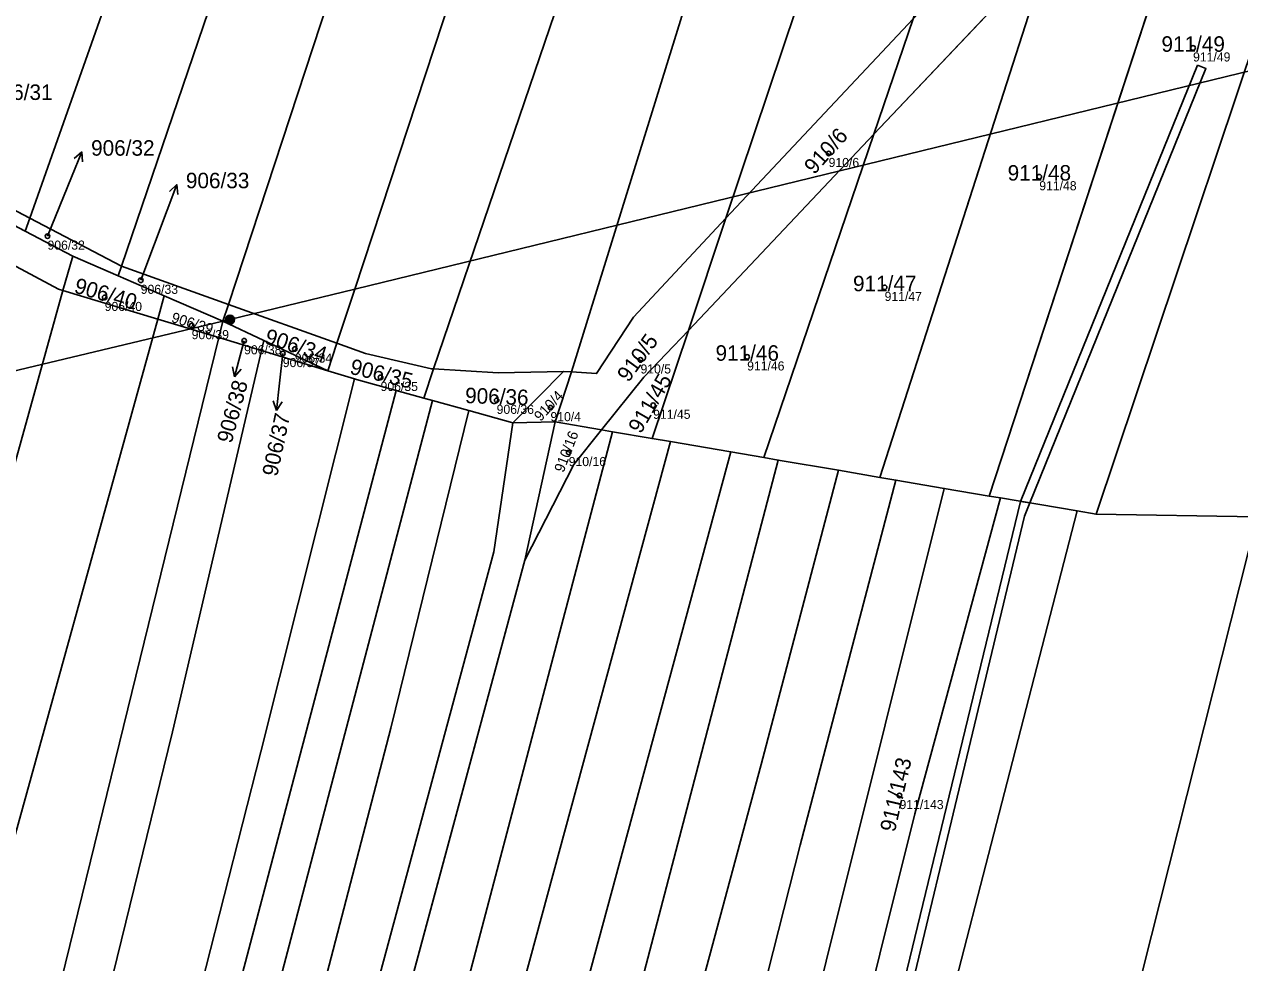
# Model space of a CAD drawing. Extents: x -603967 to -594699, y -1179315 to -1165625.
# Drawn here: x -596937.9 to -596804.7, y -1171688.7 to -1171585.8 of the extents above; entities that cross this region are included whole.
import ezdxf

# ---------------------------------------------------------------- set-up
doc = ezdxf.new("R2010")
doc.units = 0
for name, color, linetype in [('Definiční body', 7, 'Continuous'), ('Hranice parcel', 7, 'Continuous'), ('Parcelní čísla', 7, 'Continuous'), ('Polygon parcely', 7, 'Continuous'), ('Pop  PČ popisy', 7, 'Continuous'), ('Poz předměty', 7, 'Continuous'), ('Věcná břemena k části', 7, 'Continuous')]:
    doc.layers.add(name, color=color, linetype=linetype)

msp = doc.modelspace()

# ---------------------------------------------------------------- linework, layer by layer
at = {"layer": 'Definiční body'}
for centre in [(-596809.78, -1171588.41994), (-596849.73, -1171599.98994), (-596826.64, -1171602.53994), (-596935.35, -1171609.04994), (-596925.13, -1171613.88994), (-596843.59, -1171614.66994), (-596929.08, -1171615.76994), (-596919.55, -1171618.85994), (-596913.8, -1171620.51994), (-596908.24, -1171621.42994), (-596909.56, -1171621.91994), (-596870.35, -1171622.61994), (-596858.66, -1171622.28994), (-596898.84, -1171624.53994), (-596886.12, -1171627.04994), (-596880.22, -1171627.84994), (-596868.96, -1171627.58994), (-596878.22, -1171632.76994), (-596841.96, -1171670.36994)]:
    msp.add_circle(centre, 0.25, dxfattribs=at)
at = {"layer": 'Hranice parcel'}
for p, q in [((-596832.15, -1171637.54), (-596805.62, -1171556.51)), ((-596844.76, -1171597.88), (-596825.43, -1171577.45)), ((-596844.1, -1171635.5), (-596825.43, -1171577.45)), ((-596860.98, -1171607.1), (-596840.46, -1171585.24)), ((-596844.76, -1171597.88), (-596840.46, -1171585.24)), ((-596865.1, -1171619.38), (-596844.76, -1171597.88)), ((-596856.82, -1171633.33), (-596844.76, -1171597.88)), ((-596949.71, -1171600.56), (-596937.3, -1171607.07)), ((-596948.22, -1171603.05), (-596937.81, -1171608.51)), ((-596937.81, -1171608.51), (-596937.3, -1171607.07)), ((-596937.3, -1171607.07), (-596927.24, -1171612.34)), ((-596871.13, -1171617.92), (-596860.98, -1171607.1)), ((-596865.1, -1171619.38), (-596860.98, -1171607.1)), ((-596937.81, -1171608.51), (-596932.57, -1171611.26)), ((-596932.57, -1171611.26), (-596933.66, -1171615)), ((-596932.57, -1171611.26), (-596927.62, -1171613.42)), ((-596927.62, -1171613.42), (-596927.24, -1171612.34)), ((-596927.62, -1171613.42), (-596922.57, -1171615.61)), ((-596927.24, -1171612.34), (-596915.51, -1171616.54)), ((-596933.66, -1171615), (-596923.25, -1171618.15)), ((-596922.57, -1171615.61), (-596923.25, -1171618.15)), ((-596922.57, -1171615.61), (-596916.14, -1171618.39)), ((-596916.14, -1171618.39), (-596915.51, -1171616.54)), ((-596915.51, -1171616.54), (-596903.62, -1171620.8)), ((-596923.25, -1171618.15), (-596916.58, -1171620.17)), ((-596916.14, -1171618.39), (-596916.58, -1171620.17)), ((-596916.14, -1171618.39), (-596911.65, -1171620.5)), ((-596875.17, -1171624.11), (-596871.13, -1171617.92)), ((-596916.58, -1171620.17), (-596911.9, -1171621.59)), ((-596869.08, -1171631.24), (-596865.1, -1171619.38)), ((-596911.65, -1171620.5), (-596911.9, -1171621.59)), ((-596911.9, -1171621.59), (-596904.61, -1171623.8)), ((-596911.65, -1171620.5), (-596904.61, -1171623.8)), ((-596904.61, -1171623.8), (-596903.62, -1171620.8)), ((-596903.62, -1171620.8), (-596900.51, -1171621.92)), ((-596900.51, -1171621.92), (-596893.27, -1171623.6)), ((-596904.61, -1171623.8), (-596901.7, -1171624.68)), ((-596894.11, -1171626.8), (-596893.03, -1171623.61)), ((-596893.27, -1171623.6), (-596893.03, -1171623.61)), ((-596893.03, -1171623.61), (-596885.97, -1171624.02)), ((-596885.97, -1171624.02), (-596878.78, -1171623.88)), ((-596884.34, -1171629.52), (-596878.78, -1171623.88)), ((-596879.72, -1171629.42), (-596877.93, -1171623.93)), ((-596878.78, -1171623.88), (-596877.93, -1171623.93)), ((-596877.93, -1171623.93), (-596875.17, -1171624.11)), ((-596897.14, -1171625.96), (-596894.11, -1171626.8)), ((-596894.11, -1171626.8), (-596893.16, -1171627.06)), ((-596889.18, -1171628.17), (-596893.16, -1171627.06)), ((-596889.18, -1171628.17), (-596884.34, -1171629.52)), ((-596884.34, -1171629.52), (-596879.72, -1171629.42)), ((-596879.72, -1171629.42), (-596883.03, -1171644.57)), ((-596879.72, -1171629.42), (-596874.61, -1171630.29)), ((-596877.66, -1171634.09), (-596874.61, -1171630.29)), ((-596874.61, -1171630.29), (-596873.42, -1171630.49)), ((-596873.42, -1171630.49), (-596869.08, -1171631.24)), ((-596869.08, -1171631.24), (-596867.06, -1171631.58)), ((-596867.06, -1171631.58), (-596860.45, -1171632.71)), ((-596860.45, -1171632.71), (-596856.82, -1171633.33)), ((-596856.82, -1171633.33), (-596855.25, -1171633.6)), ((-596855.25, -1171633.6), (-596848.65, -1171634.72)), ((-596883.03, -1171644.57), (-596877.66, -1171634.09)), ((-596848.65, -1171634.72), (-596844.1, -1171635.5)), ((-596844.1, -1171635.5), (-596842.36, -1171635.8)), ((-596842.36, -1171635.8), (-596837.06, -1171636.7)), ((-596837.06, -1171636.7), (-596832.15, -1171637.54)), ((-596832.15, -1171637.54), (-596830.89, -1171637.75)), ((-596830.89, -1171637.75), (-596822.5, -1171639.18)), ((-596822.5, -1171639.18), (-596820.41, -1171639.54)), ((-596820.41, -1171639.54), (-596802.75, -1171639.81)), ((-596923.96, -1171796.36), (-596883.03, -1171644.57))]:
    msp.add_line(p, q, dxfattribs=at)
for points in [[(-596937.3, -1171607.07), (-596889.39, -1171471.38), (-596857.48, -1171367.72)], [(-596927.24, -1171612.34), (-596909.31, -1171559.64), (-596881.76, -1171483.24), (-596847.14, -1171373.36)], [(-596915.51, -1171616.54), (-596895.29, -1171555.01), (-596864.77, -1171466.25), (-596836.06, -1171379.4)], [(-596903.62, -1171620.8), (-596901.66, -1171614.86), (-596874.58, -1171532.57), (-596826.21, -1171384.77)], [(-596893.03, -1171623.61), (-596853.7, -1171508.08), (-596816.22, -1171390.22)], [(-596877.93, -1171623.93), (-596863.18, -1171576.44), (-596846.05, -1171526.19), (-596819.78, -1171440.86), (-596805.99, -1171395.8)], [(-596860.98, -1171607.1), (-596833.03, -1171523.85), (-596794.15, -1171402.25)], [(-596820.41, -1171639.54), (-596796.18, -1171567.22), (-596785.27, -1171535)], [(-596949.19, -1171606.81), (-596934.15, -1171614.85), (-596933.66, -1171615)], [(-596933.66, -1171615), (-596942, -1171644.94), (-596966.88, -1171747.15), (-596991.59, -1171838.46), (-597048.14, -1172052.97), (-597073.48, -1172150.11)], [(-596923.25, -1171618.15), (-596941.74, -1171684.86), (-596979.56, -1171838.13), (-597034.35, -1172047.81), (-597045.05, -1172088.64), (-597057.89, -1172145.3)], [(-596916.58, -1171620.17), (-596935.66, -1171698.01), (-596970.36, -1171837.12), (-597034.53, -1172088.22), (-597046.3, -1172141.5)], [(-596874.61, -1171630.29), (-596869.97, -1171624.53), (-596865.1, -1171619.38)], [(-596911.9, -1171621.59), (-596921.65, -1171663.4), (-596963.67, -1171834.61), (-596994.03, -1171949.78), (-597028.37, -1172090.43), (-597036.67, -1172138.34)], [(-596901.7, -1171624.68), (-596911.96, -1171665.57), (-597002.45, -1172020.76), (-597015.66, -1172081.29), (-597025.62, -1172134.72)], [(-596901.7, -1171624.68), (-596901.47, -1171624.75), (-596897.14, -1171625.96)], [(-596897.14, -1171625.96), (-596916.8, -1171700.51), (-596998.62, -1172027.97), (-597009.89, -1172078.34), (-597018.15, -1172132.27)], [(-596893.16, -1171627.06), (-596939.14, -1171802), (-596982.37, -1171983.19), (-597005.62, -1172078.1), (-597009.02, -1172098.39)], [(-596992.06, -1172035.49), (-596955.18, -1171883.74), (-596897.7, -1171663), (-596889.18, -1171628.17)], [(-596938.45, -1171836.68), (-596886.41, -1171643.66), (-596884.34, -1171629.52)], [(-596873.42, -1171630.49), (-596897.27, -1171721.13), (-596978.25, -1172048.42), (-596989.94, -1172124.41)], [(-596867.06, -1171631.58), (-596883.09, -1171690.69), (-596969.74, -1172042.38), (-596983.66, -1172122.05)], [(-596860.45, -1171632.71), (-596883.93, -1171719.46), (-596962.91, -1172037.86), (-596977.91, -1172119.88)], [(-596855.25, -1171633.6), (-596871.38, -1171695.19), (-596881.75, -1171737.53), (-596956.87, -1172040.73), (-596968.99, -1172116.54)], [(-596848.65, -1171634.72), (-596857.14, -1171666.97), (-596874.98, -1171733.26), (-596908.28, -1171869.06), (-596952, -1172050.6), (-596961.01, -1172113.53)], [(-596842.36, -1171635.8), (-596852.85, -1171675.81), (-596901.93, -1171869.06), (-596946.32, -1172051.09), (-596954.36, -1172111.02)], [(-596837.06, -1171636.7), (-596940.54, -1172051.23), (-596947.89, -1172108.58)], [(-596830.89, -1171637.75), (-596840.28, -1171672.39), (-596890.21, -1171872.66), (-596934.48, -1172047.72), (-596937.1, -1172071.38)], [(-596822.5, -1171639.18), (-596845.46, -1171728.25), (-596898.03, -1171934.81), (-596924.58, -1172041.51), (-596922.57, -1172042.49), (-596905.48, -1172048.01)], [(-596905.48, -1172048.01), (-596823.05, -1171720.16), (-596802.75, -1171639.81)]]:
    msp.add_lwpolyline(points, dxfattribs=at)
at = {"layer": 'Polygon parcely'}
for points in [[(-596937.3, -1171607.07), (-596889.39, -1171471.38), (-596857.48, -1171367.72), (-596867.78, -1171362.1), (-596899.35, -1171462.18), (-596949.71, -1171600.56)], [(-596857.48, -1171367.72), (-596889.39, -1171471.38), (-596937.3, -1171607.07), (-596927.24, -1171612.34), (-596909.31, -1171559.64), (-596881.76, -1171483.24), (-596847.14, -1171373.36)], [(-596915.51, -1171616.54), (-596895.29, -1171555.01), (-596864.77, -1171466.25), (-596836.06, -1171379.4), (-596847.14, -1171373.36), (-596881.76, -1171483.24), (-596909.31, -1171559.64), (-596927.24, -1171612.34)], [(-596874.58, -1171532.57), (-596826.21, -1171384.77), (-596836.06, -1171379.4), (-596864.77, -1171466.25), (-596895.29, -1171555.01), (-596915.51, -1171616.54), (-596903.62, -1171620.8), (-596901.66, -1171614.86)], [(-596853.7, -1171508.08), (-596816.22, -1171390.22), (-596826.21, -1171384.77), (-596874.58, -1171532.57), (-596901.66, -1171614.86), (-596903.62, -1171620.8), (-596900.51, -1171621.92), (-596893.27, -1171623.6), (-596893.03, -1171623.61)], [(-596863.18, -1171576.44), (-596846.05, -1171526.19), (-596819.78, -1171440.86), (-596805.99, -1171395.8), (-596816.22, -1171390.22), (-596853.7, -1171508.08), (-596893.03, -1171623.61), (-596885.97, -1171624.02), (-596878.78, -1171623.88), (-596877.93, -1171623.93)], [(-596875.17, -1171624.11), (-596871.13, -1171617.92), (-596860.98, -1171607.1), (-596833.03, -1171523.85), (-596794.15, -1171402.25), (-596805.99, -1171395.8), (-596819.78, -1171440.86), (-596846.05, -1171526.19), (-596863.18, -1171576.44), (-596877.93, -1171623.93)], [(-596840.46, -1171585.24), (-596822.63, -1171532.86), (-596783.3, -1171408.17), (-596794.15, -1171402.25), (-596833.03, -1171523.85), (-596860.98, -1171607.1)], [(-596820.41, -1171639.54), (-596802.75, -1171639.81), (-596795.24, -1171639.93), (-596762.38, -1171530.53), (-596754.76, -1171502.75), (-596785.27, -1171535), (-596796.18, -1171567.22)], [(-596820.41, -1171639.54), (-596796.18, -1171567.22), (-596785.27, -1171535), (-596805.62, -1171556.51), (-596832.15, -1171637.54), (-596830.89, -1171637.75), (-596822.5, -1171639.18)], [(-596832.15, -1171637.54), (-596805.62, -1171556.51), (-596825.43, -1171577.45), (-596844.1, -1171635.5), (-596842.36, -1171635.8), (-596837.06, -1171636.7)], [(-596825.43, -1171577.45), (-596821.45, -1171565.08), (-596825.89, -1171569.72), (-596840.46, -1171585.24), (-596844.76, -1171597.88)], [(-596844.1, -1171635.5), (-596825.43, -1171577.45), (-596844.76, -1171597.88), (-596856.82, -1171633.33), (-596855.25, -1171633.6), (-596848.65, -1171634.72)], [(-596844.76, -1171597.88), (-596840.46, -1171585.24), (-596860.98, -1171607.1), (-596865.1, -1171619.38)], [(-596860.45, -1171632.71), (-596856.82, -1171633.33), (-596844.76, -1171597.88), (-596865.1, -1171619.38), (-596869.08, -1171631.24), (-596867.06, -1171631.58)], [(-596948.22, -1171603.05), (-596937.81, -1171608.51), (-596937.3, -1171607.07), (-596949.71, -1171600.56), (-596950.23, -1171601.99)], [(-596949.19, -1171606.81), (-596934.15, -1171614.85), (-596933.66, -1171615), (-596932.57, -1171611.26), (-596937.81, -1171608.51), (-596948.22, -1171603.05)], [(-596957.8, -1171643.27), (-596987.13, -1171756.44), (-597014.16, -1171863.04), (-597068.72, -1172059.57), (-597092.94, -1172155.54), (-597073.48, -1172150.11), (-597048.14, -1172052.97), (-596991.59, -1171838.46), (-596966.88, -1171747.15), (-596942, -1171644.94), (-596933.66, -1171615), (-596934.15, -1171614.85), (-596949.19, -1171606.81)], [(-596927.62, -1171613.42), (-596927.24, -1171612.34), (-596937.3, -1171607.07), (-596937.81, -1171608.51), (-596932.57, -1171611.26)], [(-596869.97, -1171624.53), (-596865.1, -1171619.38), (-596860.98, -1171607.1), (-596871.13, -1171617.92), (-596875.17, -1171624.11), (-596877.93, -1171623.93), (-596879.72, -1171629.42), (-596874.61, -1171630.29)], [(-596933.66, -1171615), (-596923.25, -1171618.15), (-596922.57, -1171615.61), (-596927.62, -1171613.42), (-596932.57, -1171611.26)], [(-596927.62, -1171613.42), (-596922.57, -1171615.61), (-596916.14, -1171618.39), (-596915.51, -1171616.54), (-596927.24, -1171612.34)], [(-597067.42, -1172148.42), (-597057.89, -1172145.3), (-597045.05, -1172088.64), (-597034.35, -1172047.81), (-596979.56, -1171838.13), (-596941.74, -1171684.86), (-596923.25, -1171618.15), (-596933.66, -1171615), (-596942, -1171644.94), (-596966.88, -1171747.15), (-596991.59, -1171838.46), (-597048.14, -1172052.97), (-597073.48, -1172150.11)], [(-596923.25, -1171618.15), (-596916.58, -1171620.17), (-596916.14, -1171618.39), (-596922.57, -1171615.61)], [(-596916.14, -1171618.39), (-596911.65, -1171620.5), (-596904.61, -1171623.8), (-596903.62, -1171620.8), (-596915.51, -1171616.54)], [(-596941.74, -1171684.86), (-596979.56, -1171838.13), (-597034.35, -1172047.81), (-597045.05, -1172088.64), (-597057.89, -1172145.3), (-597046.3, -1172141.5), (-597034.53, -1172088.22), (-596970.36, -1171837.12), (-596935.66, -1171698.01), (-596916.58, -1171620.17), (-596923.25, -1171618.15)], [(-596916.58, -1171620.17), (-596911.9, -1171621.59), (-596911.65, -1171620.5), (-596916.14, -1171618.39)], [(-596970.36, -1171837.12), (-597034.53, -1172088.22), (-597046.3, -1172141.5), (-597036.67, -1172138.34), (-597028.37, -1172090.43), (-596994.03, -1171949.78), (-596963.67, -1171834.61), (-596921.65, -1171663.4), (-596911.9, -1171621.59), (-596916.58, -1171620.17), (-596935.66, -1171698.01)], [(-596869.08, -1171631.24), (-596865.1, -1171619.38), (-596869.97, -1171624.53), (-596874.61, -1171630.29), (-596873.42, -1171630.49)], [(-597036.67, -1172138.34), (-597025.62, -1172134.72), (-597015.66, -1172081.29), (-597002.45, -1172020.76), (-596911.96, -1171665.57), (-596901.7, -1171624.68), (-596904.61, -1171623.8), (-596911.9, -1171621.59), (-596921.65, -1171663.4), (-596963.67, -1171834.61), (-596994.03, -1171949.78), (-597028.37, -1172090.43)], [(-596911.9, -1171621.59), (-596904.61, -1171623.8), (-596911.65, -1171620.5)], [(-596894.11, -1171626.8), (-596893.03, -1171623.61), (-596893.27, -1171623.6), (-596900.51, -1171621.92), (-596903.62, -1171620.8), (-596904.61, -1171623.8), (-596901.7, -1171624.68), (-596901.47, -1171624.75), (-596897.14, -1171625.96)], [(-596884.34, -1171629.52), (-596878.78, -1171623.88), (-596885.97, -1171624.02), (-596893.03, -1171623.61), (-596894.11, -1171626.8), (-596893.16, -1171627.06), (-596889.18, -1171628.17)], [(-596879.72, -1171629.42), (-596877.93, -1171623.93), (-596878.78, -1171623.88), (-596884.34, -1171629.52)], [(-596911.96, -1171665.57), (-597002.45, -1172020.76), (-597015.66, -1172081.29), (-597025.62, -1172134.72), (-597018.15, -1172132.27), (-597009.89, -1172078.34), (-596998.62, -1172027.97), (-596916.8, -1171700.51), (-596897.14, -1171625.96), (-596901.47, -1171624.75), (-596901.7, -1171624.68)], [(-596998.62, -1172027.97), (-597009.89, -1172078.34), (-597018.15, -1172132.27), (-597009.02, -1172098.39), (-597005.62, -1172078.1), (-596982.37, -1171983.19), (-596939.14, -1171802), (-596893.16, -1171627.06), (-596894.11, -1171626.8), (-596897.14, -1171625.96), (-596916.8, -1171700.51)], [(-596897.7, -1171663), (-596889.18, -1171628.17), (-596893.16, -1171627.06), (-596939.14, -1171802), (-596982.37, -1171983.19), (-597005.62, -1172078.1), (-597009.02, -1172098.39), (-596992.06, -1172035.49), (-596955.18, -1171883.74)], [(-596992.06, -1172035.49), (-596938.45, -1171836.68), (-596886.41, -1171643.66), (-596884.34, -1171629.52), (-596889.18, -1171628.17), (-596897.7, -1171663), (-596955.18, -1171883.74)], [(-596883.03, -1171644.57), (-596879.72, -1171629.42), (-596884.34, -1171629.52), (-596886.41, -1171643.66), (-596938.45, -1171836.68), (-596972.66, -1171976.97), (-596923.96, -1171796.36)], [(-596877.66, -1171634.09), (-596874.61, -1171630.29), (-596879.72, -1171629.42), (-596883.03, -1171644.57)], [(-596982.25, -1172035.83), (-596998.64, -1172127.66), (-596989.94, -1172124.41), (-596978.25, -1172048.42), (-596897.27, -1171721.13), (-596873.42, -1171630.49), (-596874.61, -1171630.29), (-596877.66, -1171634.09), (-596883.03, -1171644.57), (-596923.96, -1171796.36)], [(-596989.94, -1172124.41), (-596983.66, -1172122.05), (-596969.74, -1172042.38), (-596883.09, -1171690.69), (-596867.06, -1171631.58), (-596869.08, -1171631.24), (-596873.42, -1171630.49), (-596897.27, -1171721.13), (-596978.25, -1172048.42)], [(-596883.09, -1171690.69), (-596969.74, -1172042.38), (-596983.66, -1172122.05), (-596977.91, -1172119.88), (-596962.91, -1172037.86), (-596883.93, -1171719.46), (-596860.45, -1171632.71), (-596867.06, -1171631.58)], [(-596883.93, -1171719.46), (-596962.91, -1172037.86), (-596977.91, -1172119.88), (-596968.99, -1172116.54), (-596956.87, -1172040.73), (-596881.75, -1171737.53), (-596871.38, -1171695.19), (-596855.25, -1171633.6), (-596856.82, -1171633.33), (-596860.45, -1171632.71)], [(-596956.87, -1172040.73), (-596968.99, -1172116.54), (-596961.01, -1172113.53), (-596952, -1172050.6), (-596908.28, -1171869.06), (-596874.98, -1171733.26), (-596857.14, -1171666.97), (-596848.65, -1171634.72), (-596855.25, -1171633.6), (-596871.38, -1171695.19), (-596881.75, -1171737.53)], [(-596961.01, -1172113.53), (-596954.36, -1172111.02), (-596946.32, -1172051.09), (-596901.93, -1171869.06), (-596852.85, -1171675.81), (-596842.36, -1171635.8), (-596844.1, -1171635.5), (-596848.65, -1171634.72), (-596857.14, -1171666.97), (-596874.98, -1171733.26), (-596908.28, -1171869.06), (-596952, -1172050.6)], [(-596954.36, -1172111.02), (-596947.89, -1172108.58), (-596940.54, -1172051.23), (-596837.06, -1171636.7), (-596842.36, -1171635.8), (-596852.85, -1171675.81), (-596901.93, -1171869.06), (-596946.32, -1172051.09)], [(-596940.54, -1172051.23), (-596947.89, -1172108.58), (-596940.94, -1172105.95), (-596937.1, -1172071.38), (-596934.48, -1172047.72), (-596890.21, -1171872.66), (-596840.28, -1171672.39), (-596830.89, -1171637.75), (-596832.15, -1171637.54), (-596837.06, -1171636.7)], [(-596937.1, -1172071.38), (-596926.61, -1172066.55), (-596914.93, -1172096.17), (-596912.47, -1172095.26), (-596907.08, -1172054.36), (-596905.48, -1172048.01), (-596922.57, -1172042.49), (-596924.58, -1172041.51), (-596898.03, -1171934.81), (-596845.46, -1171728.25), (-596822.5, -1171639.18), (-596830.89, -1171637.75), (-596840.28, -1171672.39), (-596890.21, -1171872.66), (-596934.48, -1172047.72)], [(-596905.48, -1172048.01), (-596823.05, -1171720.16), (-596802.75, -1171639.81), (-596820.41, -1171639.54), (-596822.5, -1171639.18), (-596845.46, -1171728.25), (-596898.03, -1171934.81), (-596924.58, -1172041.51), (-596922.57, -1172042.49)], [(-596808.18, -1171732.52), (-596785.57, -1171640.08), (-596795.24, -1171639.93), (-596802.75, -1171639.81), (-596823.05, -1171720.16), (-596905.48, -1172048.01), (-596907.08, -1172054.36), (-596912.47, -1172095.26), (-596894.95, -1172088.77), (-596889.86, -1172053.39)]]:
    msp.add_lwpolyline(points, close=True, dxfattribs=at)
at = {"layer": 'Pop  PČ popisy'}
for p, q in [((-596932.71, -1171602.59), (-596931.586, -1171599.808)), ((-596931.586, -1171599.808), (-596932.425, -1171600.548)), ((-596931.586, -1171599.808), (-596931.497, -1171600.924)), ((-596935.35, -1171609.05), (-596932.71, -1171602.59)), ((-596922.24, -1171606.19), (-596921.165, -1171603.388)), ((-596921.165, -1171603.388), (-596921.991, -1171604.144)), ((-596921.165, -1171603.388), (-596921.056, -1171604.503)), ((-596925.13, -1171613.89), (-596922.24, -1171606.19)), ((-596914.08, -1171621.58), (-596914.857, -1171624.479)), ((-596913.8, -1171620.52), (-596914.08, -1171621.58)), ((-596909.56, -1171621.92), (-596909.92, -1171625.18)), ((-596914.857, -1171624.479), (-596915.081, -1171623.382)), ((-596914.857, -1171624.479), (-596914.114, -1171623.641)), ((-596909.92, -1171625.18), (-596910.234, -1171628.165)), ((-596910.234, -1171628.165), (-596910.627, -1171627.116)), ((-596910.234, -1171628.165), (-596909.631, -1171627.221))]:
    msp.add_line(p, q, dxfattribs=at)
at = {"layer": 'Poz předměty'}
for p, q in [((-596738.88, -1171575.13), (-596901.66, -1171614.86)), ((-596901.66, -1171614.86), (-596915.35, -1171618.2)), ((-596915.35, -1171618.2), (-597050.81, -1171650.57))]:
    msp.add_line(p, q, dxfattribs=at)
for radius in [0.5, 0.4, 0.3, 0.2, 0.1]:
    msp.add_circle((-596915.35343, -1171618.19988), radius, dxfattribs=at)
at = {"layer": 'Věcná břemena k části'}
for points in [[(-596809.3, -1171590.31), (-596828.68, -1171638.13), (-596827.67, -1171638.3), (-596808.37, -1171590.69)], [(-596828.68, -1171638.13), (-596848.64, -1171720.48), (-596869.27, -1171801.01), (-596889.7, -1171881.88), (-596909.45, -1171962.59), (-596928.99, -1172043.43), (-596935.84, -1172095.47), (-596934.85, -1172095.6), (-596928.01, -1172043.61), (-596908.47, -1171962.83), (-596888.73, -1171882.12), (-596868.3, -1171801.25), (-596847.67, -1171720.72), (-596828.26, -1171639.76), (-596827.67, -1171638.3)]]:
    msp.add_lwpolyline(points, close=True, dxfattribs=at)

# ---------------------------------------------------------------- texts
at = {"layer": 'Definiční body'}
for s, p in [('911/49', (-596809.78, -1171589.909)), ('910/6', (-596849.73, -1171601.479)), ('911/48', (-596826.64, -1171604.029)), ('906/32', (-596935.35, -1171610.539)), ('906/33', (-596925.13, -1171615.379)), ('906/40', (-596929.08, -1171617.259)), ('911/47', (-596843.59, -1171616.159)), ('906/39', (-596919.55, -1171620.349)), ('906/38', (-596913.8, -1171622.009)), ('906/37', (-596909.56, -1171623.409)), ('906/34', (-596908.24, -1171622.919)), ('911/46', (-596858.66, -1171623.779)), ('910/5', (-596870.35, -1171624.109)), ('906/35', (-596898.84, -1171626.029)), ('906/36', (-596886.12, -1171628.539)), ('911/45', (-596868.96, -1171629.079)), ('910/4', (-596880.22, -1171629.339)), ('910/16', (-596878.22, -1171634.259)), ('911/143', (-596841.96, -1171671.859))]:
    msp.add_text(s, height=0.999996, dxfattribs=at).set_placement(p)
at = {"layer": 'Parcelní čísla'}
for s, p in [('911/49', (-596813.246, -1171588.845)), ('906/31', (-596941.75, -1171594.125)), ('906/32', (-596930.57, -1171600.235)), ('911/48', (-596830.106, -1171602.965)), ('906/33', (-596920.18, -1171603.805)), ('911/47', (-596847.056, -1171615.095)), ('911/46', (-596862.126, -1171622.715))]:
    msp.add_text(s, height=1.699998, dxfattribs=at).set_placement(p)
for s, height, rotation, p in [('910/6', 1.699998, 48, (-596851.311, -1171602.382)), ('906/40', 1.699998, 344, (-596932.529, -1171615.223)), ('906/39', 1.14, 343, (-596921.856, -1171618.452)), ('906/34', 1.699998, 342, (-596911.668, -1171620.763)), ('910/5', 1.699998, 54, (-596871.673, -1171625.164)), ('906/35', 1.699998, 346, (-596902.306, -1171624.113)), ('911/45', 1.699998, 59.9999972, (-596870.325, -1171630.804)), ('906/38', 1.699998, 75, (-596915.166, -1171631.84)), ('906/36', 1.699998, 358, (-596889.599, -1171627.353)), ('910/4', 1.14, 47, (-596881.308, -1171629.435)), ('906/37', 1.699998, 78, (-596910.181, -1171635.474)), ('910/16', 1.14, 68.9999972, (-596878.786, -1171635.042)), ('911/143', 1.699998, 77, (-596842.467, -1171674.457))]:
    msp.add_text(s, height=height, rotation=rotation, dxfattribs=at).set_placement(p)

doc.saveas('drawing.dxf')
